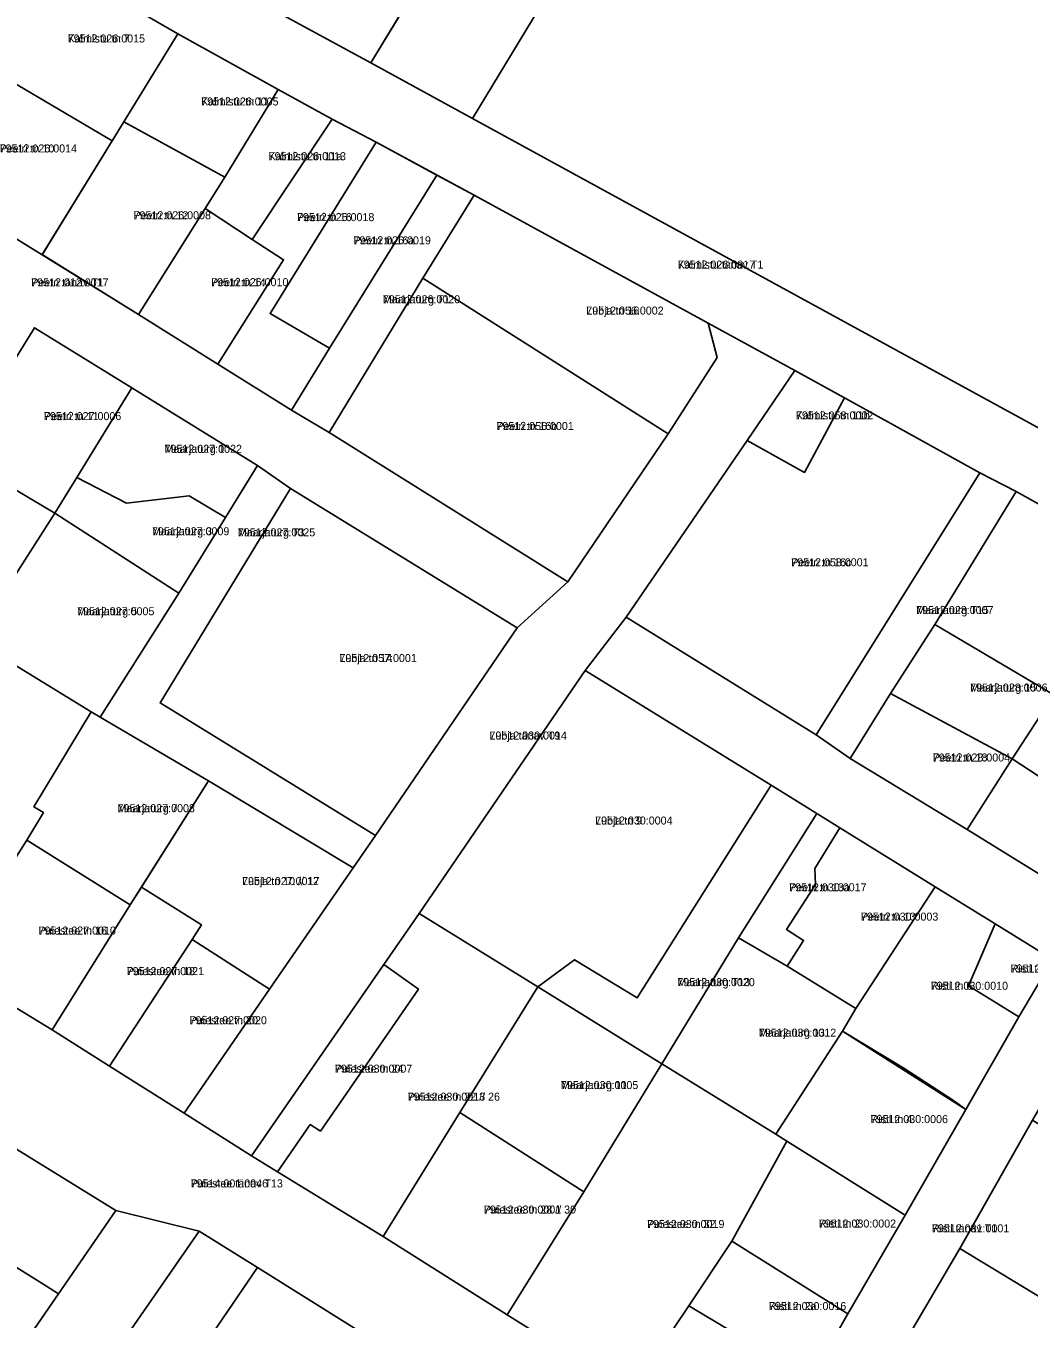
# Model space of a CAD drawing. Extents: x 643847 to 663718, y 6468443 to 6482775.
# Drawn here: x 659043.4 to 659231.4, y 6475635 to 6475877.3 of the extents above; entities that cross this region are included whole.
import ezdxf

# ---------------------------------------------------------------- set-up
doc = ezdxf.new("R2010")
doc.units = 0
for name, color, linetype in [('L_AADRESS', 7, 'Continuous'), ('PIIR', 7, 'Continuous'), ('TUNNUS', 7, 'Continuous')]:
    doc.layers.add(name, color=color, linetype=linetype)

msp = doc.modelspace()

# ---------------------------------------------------------------- linework, layer by layer
at = {"layer": 'PIIR'}
for points in [[(659305.17, 6475762.64), (659127.11, 6475860.01), (659139.62, 6475880.57), (659168.43, 6475926.76), (659171.71, 6475933.52), (659191.75, 6475973.18), (659192.25, 6475973.04), (659213.15, 6476015.22), (659215.2, 6476019.56), (659230.78, 6476052.53), (659192.3, 6476060.82), (659171.52, 6476065.48), (659137.13, 6476074.1), (659130.52, 6476075.57), (659097.66, 6476082.68), (659082.68, 6476085.65), (659056.77, 6476091.26), (659114.37, 6476199.72)], [(659240.46, 6475783.69), (659228.99, 6475790.1), (659222.17, 6475793.61), (659196.85, 6475807.66), (659187.55, 6475812.74), (659171.28, 6475821.62), (659127.4, 6475845.59), (659120.46, 6475849.37), (659109.08, 6475855.54), (659100.8, 6475859.86), (659090.71, 6475865.41), (659071.86, 6475875.87), (659042.83, 6475892.65)], [(659078.55, 6475886.49), (659108.05, 6475870.4), (659127.11, 6475860.01), (659305.17, 6475762.64)], [(659017.81, 6475852.12), (659046.44, 6475834.45), (659064.49, 6475823.25), (659079.35, 6475813.96), (659093.21, 6475805.3), (659100.27, 6475801.14), (659145, 6475773.15), (659135.49, 6475764.5), (659092.98, 6475790.62), (659086.83, 6475794.97), (659063.28, 6475809.49), (659044.99, 6475820.76), (659030.28, 6475797.01)], [(659113.33, 6475628.03), (659086.82, 6475644.63), (659075.86, 6475651.48), (659060.27, 6475655.31), (658956.7, 6475719.26), (658950.24, 6475723.12), (658937.41, 6475731.05), (658940.2, 6475734.47), (658914.14, 6475750.84), (658891.58, 6475764.95), (658895.06, 6475784.57), (658916.13, 6475771.29), (658934.64, 6475759.65), (658981.03, 6475730.99), (658995.52, 6475721.65), (659028.58, 6475701.19), (659048.3, 6475689.19), (659059.06, 6475682.39), (659073.04, 6475673.56), (659085.68, 6475665.57), (659090.56, 6475662.58), (659110.36, 6475650.45), (659133.6, 6475635.8), (659156.78, 6475621.28)], [(659235.85, 6475702.35), (659225.09, 6475709.05), (659213.85, 6475716), (659195.96, 6475727.06), (659191.63, 6475729.74), (659183.1, 6475735.04), (659148.21, 6475756.53), (659155.92, 6475766.51), (659191.53, 6475744.46), (659197.86, 6475740.06), (659219.84, 6475726.75), (659242.04, 6475713.01)]]:
    msp.add_lwpolyline(points, dxfattribs=at)
for points in [[(659108.05, 6475870.4), (659131.34, 6475908.87), (659141.12, 6475903.31), (659155.81, 6475929.04), (659168.43, 6475926.76), (659139.62, 6475880.57), (659127.11, 6475860.01)], [(659108.05, 6475870.4), (659078.55, 6475886.49), (659088.92, 6475903.02), (659096.11, 6475898.51), (659099.04, 6475903.18), (659091.83, 6475907.69), (659102.75, 6475925.11), (659124.46, 6475912.77), (659131.34, 6475908.87), (659122.27, 6475893.89), (659117.31, 6475896.9), (659111.87, 6475887.91), (659116.83, 6475884.91)], [(659042.83, 6475892.65), (659071.86, 6475875.87), (659061.75, 6475859.39), (659059.55, 6475855.81), (659030.72, 6475872.78)], [(659090.71, 6475865.41), (659080.69, 6475848.99), (659061.75, 6475859.39), (659071.86, 6475875.87)], [(659030.72, 6475872.78), (659059.55, 6475855.81), (659046.44, 6475834.45), (659017.81, 6475852.12), (659025.6, 6475864.36)], [(659090.71, 6475865.41), (659100.8, 6475859.86), (659085.83, 6475837.29), (659076.99, 6475843.11), (659080.69, 6475848.99)], [(659100.8, 6475859.86), (659109.08, 6475855.54), (659089.16, 6475823.42), (659100.33, 6475816.97), (659093.21, 6475805.3), (659079.35, 6475813.96), (659091.71, 6475833.51), (659085.83, 6475837.29)], [(659046.47, 6475834.48), (659059.55, 6475855.81), (659061.75, 6475859.39), (659080.69, 6475848.99), (659064.49, 6475823.25)], [(659109.08, 6475855.54), (659120.44, 6475849.35), (659100.33, 6475816.97), (659089.16, 6475823.42)], [(659100.33, 6475816.97), (659120.44, 6475849.35), (659127.4, 6475845.59), (659117.81, 6475830.06), (659100.27, 6475801.14), (659093.21, 6475805.3)], [(659171.28, 6475821.62), (659172.95, 6475815.19), (659163.76, 6475800.89), (659117.81, 6475830.06), (659127.4, 6475845.59)], [(659076.99, 6475843.11), (659085.83, 6475837.29), (659091.71, 6475833.51), (659079.35, 6475813.96), (659064.49, 6475823.25)], [(659145, 6475773.15), (659100.27, 6475801.14), (659117.81, 6475830.06), (659163.76, 6475800.89)], [(659117.1, 6475711), (659110.48, 6475701.44), (659085.68, 6475665.57), (659073.04, 6475673.56), (659089.08, 6475696.81), (659104.76, 6475719.55), (659108.92, 6475725.61), (659135.49, 6475764.5), (659145, 6475773.15), (659163.76, 6475800.89), (659172.95, 6475815.19), (659171.28, 6475821.62), (659187.55, 6475812.74), (659178.6, 6475799.67), (659155.92, 6475766.51), (659148.21, 6475756.53)], [(659063.28, 6475809.49), (659052.95, 6475792.73), (659048.83, 6475786.05), (659030.28, 6475797.01), (659044.99, 6475820.76)], [(659196.85, 6475807.66), (659189.31, 6475793.67), (659178.6, 6475799.67), (659187.55, 6475812.74)], [(659086.83, 6475794.97), (659080.81, 6475785.18), (659073.99, 6475789.26), (659062.24, 6475787.87), (659052.95, 6475792.73), (659063.28, 6475809.49)], [(659178.6, 6475799.67), (659189.31, 6475793.67), (659196.85, 6475807.66), (659222.17, 6475793.61), (659191.53, 6475744.46), (659155.92, 6475766.51)], [(659023.87, 6475797.87), (659028.98, 6475794.89), (659030.28, 6475797.01), (659048.83, 6475786.05), (659033.89, 6475762.71), (659024.55, 6475768.76), (659016.16, 6475774.21), (659010.8, 6475777.67), (659016.93, 6475787.13)], [(659072.07, 6475771.02), (659080.81, 6475785.18), (659086.83, 6475794.97), (659092.98, 6475790.62), (659068.56, 6475750.47), (659108.92, 6475725.61), (659104.76, 6475719.55), (659077.61, 6475735.84), (659057.33, 6475747.8)], [(659072.07, 6475771.02), (659048.83, 6475786.05), (659052.95, 6475792.73), (659062.24, 6475787.87), (659073.99, 6475789.26), (659080.81, 6475785.18)], [(659213.75, 6475765.17), (659205.46, 6475752.2), (659197.86, 6475740.06), (659191.53, 6475744.46), (659222.17, 6475793.61), (659228.99, 6475790.1)], [(659108.92, 6475725.61), (659068.56, 6475750.47), (659092.98, 6475790.62), (659135.49, 6475764.5)], [(659251.18, 6475777.5), (659236.04, 6475752), (659213.75, 6475765.17), (659228.99, 6475790.1), (659240.46, 6475783.69)], [(659057.33, 6475747.8), (659055.62, 6475748.8), (659041.05, 6475757.73), (659033.89, 6475762.71), (659048.83, 6475786.05), (659072.07, 6475771.02)], [(658995.52, 6475721.65), (659001.19, 6475730.23), (659024.55, 6475768.76), (659033.89, 6475762.71), (659041.05, 6475757.73), (659055.62, 6475748.8), (659044.91, 6475730.98), (659046.69, 6475729.91), (659043.55, 6475724.76), (659028.58, 6475701.19)], [(659205.46, 6475752.2), (659213.75, 6475765.17), (659236.04, 6475752), (659228.24, 6475740)], [(659183.1, 6475735.04), (659157.95, 6475695.18), (659146.25, 6475702.34), (659139.38, 6475697.23), (659117.1, 6475711), (659148.21, 6475756.53)], [(659219.84, 6475726.75), (659197.86, 6475740.06), (659205.46, 6475752.2), (659228.24, 6475740)], [(659249.53, 6475726.02), (659228.24, 6475740), (659236.04, 6475752), (659257.32, 6475739.63)], [(659057.33, 6475747.8), (659077.61, 6475735.84), (659062.96, 6475712.59), (659043.55, 6475724.76), (659046.69, 6475729.91), (659044.91, 6475730.98), (659055.62, 6475748.8)], [(659242.04, 6475713.01), (659219.84, 6475726.75), (659228.24, 6475740), (659249.53, 6475726.02)], [(659104.76, 6475719.55), (659089.08, 6475696.81), (659074.54, 6475706.15), (659076.29, 6475708.86), (659065.06, 6475715.93), (659077.61, 6475735.84)], [(659176.97, 6475706.44), (659162.6, 6475682.84), (659139.38, 6475697.23), (659146.25, 6475702.34), (659157.95, 6475695.18), (659183.1, 6475735.04), (659191.63, 6475729.74)], [(659176.97, 6475706.44), (659191.63, 6475729.74), (659195.96, 6475727.06), (659191.28, 6475719.41), (659191.38, 6475716.42), (659185.98, 6475708.01), (659189.17, 6475705.96), (659186.06, 6475701.1)], [(659189.17, 6475705.96), (659185.98, 6475708.01), (659191.38, 6475716.42), (659191.28, 6475719.41), (659195.96, 6475727.06), (659213.85, 6475716), (659198.93, 6475693.2), (659186.06, 6475701.1)], [(659062.96, 6475712.59), (659048.3, 6475689.19), (659028.58, 6475701.19), (659043.55, 6475724.76)], [(658950.24, 6475723.12), (658956.7, 6475719.26), (659060.27, 6475655.31), (659049.53, 6475639.73), (659047.29, 6475641.14), (659033.54, 6475649.7), (659032.34, 6475648.01), (659027.2, 6475651.28), (659024.53, 6475647.24), (659022.21, 6475643.76), (659001.33, 6475645.33), (658957.76, 6475672.65), (658960.5, 6475697.34), (658965.68, 6475703.78), (658952.63, 6475714.5), (658946.8, 6475718.98)], [(659059.06, 6475682.39), (659048.3, 6475689.19), (659062.96, 6475712.59), (659065.06, 6475715.93), (659076.29, 6475708.86), (659074.54, 6475706.15)], [(659213.85, 6475716), (659225.09, 6475709.05), (659220.08, 6475697.46), (659222.63, 6475695.89), (659229.52, 6475691.63), (659219.56, 6475674.24), (659217.46, 6475675.83), (659207.93, 6475682), (659196.44, 6475688.93), (659198.93, 6475693.2)], [(659117.1, 6475711), (659139.38, 6475697.23), (659124.76, 6475673.72), (659110.36, 6475650.45), (659090.56, 6475662.58), (659096.66, 6475671.43), (659098.61, 6475670.23), (659116.96, 6475696.82), (659110.48, 6475701.44)], [(659235.85, 6475702.35), (659229.52, 6475691.63), (659222.63, 6475695.89), (659220.08, 6475697.46), (659225.09, 6475709.05)], [(659073.04, 6475673.56), (659059.06, 6475682.39), (659074.54, 6475706.15), (659089.08, 6475696.81)], [(659176.97, 6475706.44), (659186.06, 6475701.1), (659198.93, 6475693.2), (659196.44, 6475688.93), (659183.98, 6475669.61), (659162.6, 6475682.84)], [(659204.68, 6475624.81), (659190.42, 6475600.59), (659180.72, 6475606.42), (659190.55, 6475623.76), (659197.46, 6475635.96), (659208.21, 6475654.49), (659219.56, 6475674.24), (659229.52, 6475691.63), (659235.85, 6475702.35), (659245.7, 6475695.99), (659241.28, 6475688.21), (659232.09, 6475672.24), (659218.45, 6475648.19)], [(659116.96, 6475696.82), (659098.61, 6475670.23), (659096.66, 6475671.43), (659090.56, 6475662.58), (659085.68, 6475665.57), (659110.48, 6475701.44)], [(659162.6, 6475682.84), (659148, 6475658.86), (659124.76, 6475673.72), (659139.38, 6475697.23)], [(659208.21, 6475654.49), (659186.05, 6475668.32), (659183.98, 6475669.61), (659196.44, 6475688.93), (659219.56, 6475674.24)], [(659156.78, 6475621.28), (659133.6, 6475635.8), (659148, 6475658.86), (659162.6, 6475682.84), (659183.98, 6475669.61), (659186.05, 6475668.32), (659175.73, 6475649.57), (659167.63, 6475637.47)], [(659124.76, 6475673.72), (659148, 6475658.86), (659133.6, 6475635.8), (659110.36, 6475650.45)], [(659250.04, 6475661.03), (659266.34, 6475650.86), (659252.24, 6475627.73), (659218.45, 6475648.19), (659232.09, 6475672.24)], [(659197.46, 6475635.96), (659175.73, 6475649.57), (659186.05, 6475668.32), (659208.21, 6475654.49)], [(659013.76, 6475560.86), (659009.9, 6475554.91), (659009.94, 6475550.52), (658994.12, 6475559.37), (659042.71, 6475629.84), (659049.53, 6475639.73), (659060.27, 6475655.31), (659075.86, 6475651.48), (659049.37, 6475613.21), (659041.2, 6475601.42), (659038.35, 6475597.31), (659025.94, 6475579.66)], [(659086.82, 6475644.63), (659067.39, 6475616.16), (659060.22, 6475605.66), (659049.37, 6475613.21), (659075.86, 6475651.48)], [(659049.53, 6475639.73), (658994.12, 6475559.37), (658974.76, 6475574.81), (658978.29, 6475580.22), (658979.63, 6475615.41), (659001.33, 6475645.33), (659022.21, 6475643.76), (659024.53, 6475647.24), (659027.2, 6475651.28), (659032.34, 6475648.01), (659033.54, 6475649.7), (659047.29, 6475641.14)], [(659175.73, 6475649.57), (659197.46, 6475635.96), (659190.55, 6475623.76), (659167.63, 6475637.47)], [(659218.45, 6475648.19), (659252.24, 6475627.73), (659258.59, 6475624.35), (659247.36, 6475605.09), (659244.33, 6475600.16), (659219.79, 6475615.33), (659204.68, 6475624.81)], [(659113.33, 6475628.03), (659093.89, 6475598.34), (659067.39, 6475616.16), (659086.82, 6475644.63)], [(659167.63, 6475637.47), (659190.55, 6475623.76), (659180.72, 6475606.42), (659156.78, 6475621.28)]]:
    msp.add_lwpolyline(points, close=True, dxfattribs=at)

# ---------------------------------------------------------------- texts
at = {"layer": 'L_AADRESS'}
for s, p in [('Kalmistu tn 7', (659051.23, 6475874.23)), ('Kalmistu tn 11', (659076.25, 6475862.43)), ('Peetri tn 10', (659038.48, 6475853.62)), ('Kalmistu tn 11a', (659088.89, 6475852.17)), ('Peetri tn 12', (659063.58, 6475841.1)), ('Peetri tn 16', (659094.21, 6475840.75)), ('Peetri tn 16a', (659104.8, 6475836.4)), ('Kalmistu tänav T1', (659165.57, 6475831.86)), ('Peetri tänav T1', (659044.39, 6475828.52)), ('Peetri tn 14', (659078.1, 6475828.56)), ('Maarjaturg T1', (659110.3, 6475825.36)), ('Lubja tn 16', (659148.43, 6475823.24)), ('Peetri tn 11', (659046.78, 6475803.46)), ('Kalmistu tn 11b', (659187.73, 6475803.6)), ('Peetri tn 16b', (659131.59, 6475801.6)), ('Maarjaturg 1', (659069.39, 6475797.33)), ('Maarjaturg 3', (659067.03, 6475781.88)), ('Maarjaturg T3', (659083.12, 6475781.68)), ('Peetri tn 16c', (659186.84, 6475776.06)), ('Maarjaturg 5', (659052.98, 6475766.89)), ('Maarjaturg T15', (659210.26, 6475767.11)), ('Lubja tn 14', (659102.17, 6475758.12)), ('Maarjaturg 15', (659220.38, 6475752.59)), ('Lubja tänav T9', (659130.29, 6475743.6)), ('Peetri tn 18', (659213.37, 6475739.48)), ('Maarjaturg 7', (659060.58, 6475729.98)), ('Lubja tn 9', (659150.1, 6475727.67)), ('Lubja tn 10 // 12', (659083.92, 6475716.32)), ('Peetri tn 13a', (659186.46, 6475715.15)), ('Peetri tn 13', (659199.91, 6475709.66)), ('Puiestee tn 16', (659045.77, 6475707.05)), ('Puiestee tn 18', (659062.29, 6475699.44)), ('Risti tn 8', (659227.96, 6475699.93)), ('Maarjaturg T13', (659165.51, 6475697.38)), ('Risti tn 6', (659212.98, 6475696.7)), ('Puiestee tn 20', (659074.07, 6475690.24)), ('Maarjaturg 13', (659180.77, 6475687.91)), ('Puiestee tn 24', (659101.32, 6475681.17)), ('Maarjaturg 11', (659143.68, 6475678.09)), ('Puiestee tn 22 // 26', (659114.97, 6475675.92)), ('Risti tn 4', (659201.72, 6475671.71)), ('Puiestee tänav T13', (659074.28, 6475659.66)), ('Puiestee tn 28 // 30', (659129.23, 6475654.76)), ('Puiestee tn 32', (659159.82, 6475652.05)), ('Risti tn 2', (659192, 6475652.14)), ('Risti tänav T1', (659213.21, 6475651.24)), ('Risti tn 2a', (659182.66, 6475636.67))]:
    msp.add_text(s, height=1.5, dxfattribs=at).set_placement(p)
at = {"layer": 'TUNNUS'}
for s, p in [('79512:026:0015', (659051.23, 6475874.23)), ('79512:026:0005', (659076.25, 6475862.43)), ('79512:026:0014', (659038.48, 6475853.62)), ('79512:026:0013', (659088.89, 6475852.17)), ('79512:026:0008', (659063.58, 6475841.1)), ('79512:026:0018', (659094.21, 6475840.75)), ('79512:026:0019', (659104.8, 6475836.4)), ('79512:026:0017', (659165.57, 6475831.86)), ('79512:012:0017', (659044.39, 6475828.52)), ('79512:026:0010', (659078.1, 6475828.56)), ('79512:026:0020', (659110.3, 6475825.36)), ('79512:056:0002', (659148.43, 6475823.24)), ('79512:027:0006', (659046.78, 6475803.46)), ('79512:058:0002', (659187.73, 6475803.6)), ('79512:056:0001', (659131.59, 6475801.6)), ('79512:027:0022', (659069.39, 6475797.33)), ('79512:027:0009', (659067.03, 6475781.88)), ('79512:027:0025', (659083.12, 6475781.68)), ('79512:058:0001', (659186.84, 6475776.06)), ('79512:027:0005', (659052.98, 6475766.89)), ('79512:028:0007', (659210.26, 6475767.11)), ('79512:057:0001', (659102.17, 6475758.12)), ('79512:028:0006', (659220.38, 6475752.59)), ('79512:030:0014', (659130.29, 6475743.6)), ('79512:028:0004', (659213.37, 6475739.48)), ('79512:027:0008', (659060.58, 6475729.98)), ('79512:030:0004', (659150.1, 6475727.67)), ('79512:027:0017', (659083.92, 6475716.32)), ('79512:030:0017', (659186.46, 6475715.15)), ('79512:030:0003', (659199.91, 6475709.66)), ('79512:027:0010', (659045.77, 6475707.05)), ('79512:027:0021', (659062.29, 6475699.44)), ('79512:030:0009', (659227.96, 6475699.93)), ('79512:030:0020', (659165.51, 6475697.38)), ('79512:030:0010', (659212.98, 6475696.7)), ('79512:027:0020', (659074.07, 6475690.24)), ('79512:030:0012', (659180.77, 6475687.91)), ('79512:030:0007', (659101.32, 6475681.17)), ('79512:030:0005', (659143.68, 6475678.09)), ('79512:030:0013', (659114.97, 6475675.92)), ('79512:030:0006', (659201.72, 6475671.71)), ('79514:001:0046', (659074.28, 6475659.66)), ('79512:030:0001', (659129.23, 6475654.76)), ('79512:030:0019', (659159.82, 6475652.05)), ('79512:030:0002', (659192, 6475652.14)), ('79512:031:0001', (659213.21, 6475651.24)), ('79512:030:0016', (659182.66, 6475636.67))]:
    msp.add_text(s, height=1.5, dxfattribs=at).set_placement(p)

doc.saveas('drawing.dxf')
